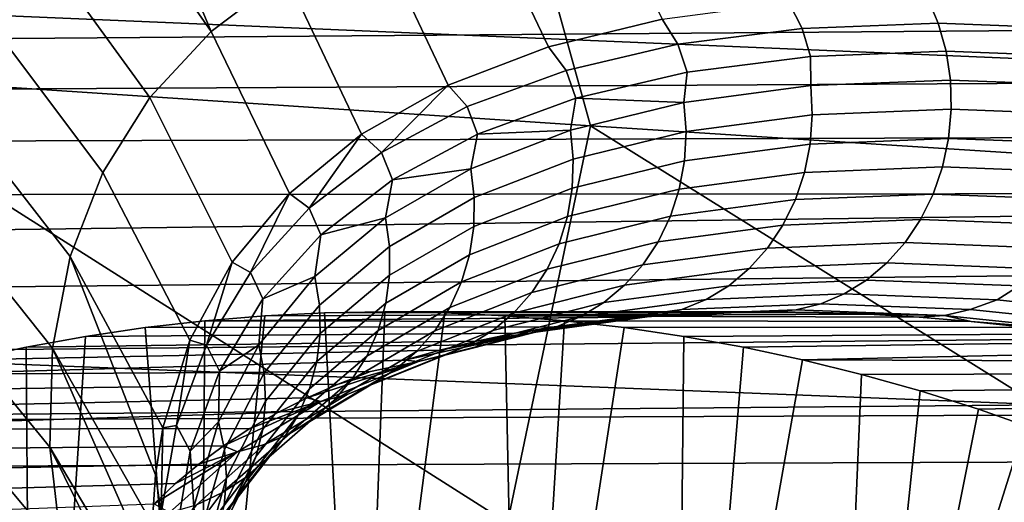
# Model space of a CAD drawing. Header units: metres. Extents: x -240 to 45, y -77 to 27.
# Tile 497 of 656: x -177.698 to -176.291, y 6.228 to 6.917. Entities that reach past the tile are written whole.
import ezdxf

# ---------------------------------------------------------------- set-up
doc = ezdxf.new("R2010")
doc.units = ezdxf.units.M
doc.layers.add('solid_102011X2', color=7, linetype='CONTINUOUS')

msp = doc.modelspace()

# ---------------------------------------------------------------- linework, layer by layer
at = {"layer": 'solid_102011X2'}
for points in [[(-177.041016, 7.337497, 306.575623), (-176.882492, 6.765562, 306.317352), (-178.01207, 6.840441, 304.676178), (-178.174988, 7.418637, 304.936127)], [(-175.902405, 7.329002, 345.513977), (-177.709656, 7.411116, 344.124908), (-177.895569, 6.93054, 344.335449), (-176.083359, 6.853738, 345.724579)], [(-175.893845, 7.258296, 308.197662), (-175.739716, 6.692486, 307.94101), (-176.882492, 6.765562, 306.317352), (-177.041016, 7.337497, 306.575623)], [(-177.552948, 7.204995, 292.89566), (-177.495026, 7.246523, 293.087402), (-177.317902, 6.981817, 293.083496), (-177.424728, 6.900843, 292.711304)], [(-177.605698, 7.159953, 292.703735), (-177.552948, 7.204995, 292.89566), (-177.424728, 6.900843, 292.711304)], [(-177.695618, 7.059473, 292.318939), (-177.605698, 7.159953, 292.703735), (-177.424728, 6.900843, 292.711304), (-177.512146, 6.806411, 292.335815)], [(-176.780182, 6.91838, 294.099335), (-176.942596, 6.878889, 293.733582), (-177.048584, 7.101429, 293.815063), (-176.886841, 7.139366, 294.173157)], [(-176.942596, 6.878889, 293.733582), (-177.085968, 6.823931, 293.361359), (-177.192368, 7.048814, 293.45163), (-177.048584, 7.101429, 293.815063)], [(-177.764542, 6.945489, 291.932556), (-177.695618, 7.059473, 292.318939), (-177.512146, 6.806411, 292.335815), (-177.579498, 6.699047, 291.957825)], [(-177.085968, 6.823931, 293.361359), (-177.209579, 6.753885, 292.984222), (-177.317902, 6.981817, 293.083496), (-177.192368, 7.048814, 293.45163)], [(-174.429214, 6.993353, 297.876404), (-180.121445, 6.935884, 301.470245), (-180.013489, 6.872426, 301.587921), (-174.251602, 6.917802, 297.996216)], [(-177.209579, 6.753885, 292.984222), (-177.312698, 6.669334, 292.603882), (-177.424728, 6.900843, 292.711304), (-177.317902, 6.981817, 293.083496)], [(-176.385818, 6.912398, 294.796021), (-176.5802, 6.904871, 294.454254), (-176.599487, 6.942095, 294.457123), (-176.401535, 6.95, 294.805481)], [(-176.163147, 6.903893, 295.146179), (-176.385818, 6.912398, 294.796021), (-176.401535, 6.95, 294.805481), (-176.184357, 6.941902, 295.147583)], [(-177.81192, 6.818881, 291.545776), (-177.764542, 6.945489, 291.932556), (-177.579498, 6.699047, 291.957825), (-177.626053, 6.579275, 291.578094)], [(-176.5802, 6.904871, 294.454254), (-176.757629, 6.882366, 294.104004), (-176.780182, 6.91838, 294.099335), (-176.599487, 6.942095, 294.457123)], [(-176.083359, 6.853738, 345.724579), (-177.895569, 6.93054, 344.335449), (-178.068878, 6.439284, 344.531738), (-176.252045, 6.367915, 345.920898)], [(-174.251602, 6.917802, 297.996216), (-180.013489, 6.872426, 301.587921), (-179.905289, 6.806316, 301.70401), (-174.070908, 6.838731, 298.110657)], [(-176.757629, 6.882366, 294.104004), (-176.917313, 6.845059, 293.746674), (-176.942596, 6.878889, 293.733582), (-176.780182, 6.91838, 294.099335)], [(-176.37471, 6.87255, 294.789368), (-176.568192, 6.865062, 294.449066), (-176.5802, 6.904871, 294.454254), (-176.385818, 6.912398, 294.796021)], [(-176.153275, 6.864103, 295.137512), (-176.37471, 6.87255, 294.789368), (-176.385818, 6.912398, 294.796021), (-176.163147, 6.903893, 295.146179)], [(-177.312698, 6.669334, 292.603882), (-177.394592, 6.570997, 292.221863), (-177.512146, 6.806411, 292.335815), (-177.424728, 6.900843, 292.711304)], [(-176.74469, 6.842676, 294.100342), (-176.757629, 6.882366, 294.104004), (-176.5802, 6.904871, 294.454254), (-176.568192, 6.865062, 294.449066)], [(-176.917313, 6.845059, 293.746674), (-177.058716, 6.7933, 293.383484), (-177.085968, 6.823931, 293.361359), (-176.942596, 6.878889, 293.733582)], [(-176.903442, 6.805565, 293.744476), (-176.917313, 6.845059, 293.746674), (-176.757629, 6.882366, 294.104004), (-176.74469, 6.842676, 294.100342)], [(-176.749268, 6.799268, 294.072906), (-176.74469, 6.842676, 294.100342), (-176.568192, 6.865062, 294.449066), (-176.568039, 6.823262, 294.433807)], [(-176.368484, 6.831287, 294.785614), (-176.568039, 6.823262, 294.433807), (-176.568192, 6.865062, 294.449066), (-176.37471, 6.87255, 294.789368)], [(-176.148148, 6.822888, 295.131989), (-176.368484, 6.831287, 294.785614), (-176.37471, 6.87255, 294.789368), (-176.153275, 6.864103, 295.137512)], [(-174.070908, 6.838731, 298.110657), (-179.905289, 6.806316, 301.70401), (-179.797089, 6.737672, 301.818359), (-173.887131, 6.756236, 298.219635)], [(-177.384277, 5.631658, 304.724884), (-178.125336, 6.26721, 304.048279), (-178.01207, 6.840441, 304.676178), (-177.001266, 6.198217, 305.697357)], [(-177.001266, 6.198217, 305.697357), (-178.01207, 6.840441, 304.676178), (-176.882492, 6.765562, 306.317352)], [(-177.043915, 6.754081, 293.382782), (-177.058716, 6.7933, 293.383484), (-176.917313, 6.845059, 293.746674), (-176.903442, 6.805565, 293.744476)], [(-176.749268, 6.799268, 294.072906), (-176.903442, 6.805565, 293.744476), (-176.74469, 6.842676, 294.100342)], [(-177.181351, 6.727494, 293.015747), (-177.209579, 6.753885, 292.984222), (-177.085968, 6.823931, 293.361359)], [(-177.058716, 6.7933, 293.383484), (-177.181351, 6.727494, 293.015747), (-177.085968, 6.823931, 293.361359)], [(-176.565872, 6.781427, 294.434601), (-176.74617, 6.757549, 294.075256), (-176.749268, 6.799268, 294.072906), (-176.568039, 6.823262, 294.433807)], [(-176.367233, 6.789414, 294.784882), (-176.565872, 6.781427, 294.434601), (-176.568039, 6.823262, 294.433807), (-176.368484, 6.831287, 294.785614)], [(-176.147858, 6.781054, 295.1297), (-176.367233, 6.789414, 294.784882), (-176.368484, 6.831287, 294.785614), (-176.148148, 6.822888, 295.131989)], [(-177.837112, 6.680887, 291.160919), (-177.81192, 6.818881, 291.545776), (-177.626053, 6.579275, 291.578094), (-177.651291, 6.447867, 291.197632)], [(-177.394592, 6.570997, 292.221863), (-177.454941, 6.459296, 291.838043), (-177.579498, 6.699047, 291.957825), (-177.512146, 6.806411, 292.335815)], [(-176.911316, 6.759519, 293.704468), (-177.043915, 6.754081, 293.382782), (-176.903442, 6.805565, 293.744476)], [(-176.749268, 6.799268, 294.072906), (-176.911316, 6.759519, 293.704468), (-176.903442, 6.805565, 293.744476)], [(-176.74617, 6.757549, 294.075256), (-176.907318, 6.717992, 293.708344), (-176.911316, 6.759519, 293.704468), (-176.749268, 6.799268, 294.072906)], [(-177.165604, 6.688628, 293.01651), (-177.181351, 6.727494, 293.015747), (-177.058716, 6.7933, 293.383484), (-177.043915, 6.754081, 293.382782)], [(-176.568863, 6.739786, 294.438141), (-176.748383, 6.715987, 294.080078), (-176.74617, 6.757549, 294.075256), (-176.565872, 6.781427, 294.434601)], [(-176.371002, 6.747747, 294.78714), (-176.568863, 6.739786, 294.438141), (-176.565872, 6.781427, 294.434601), (-176.367233, 6.789414, 294.784882)], [(-176.15242, 6.739415, 295.130676), (-176.371002, 6.747747, 294.78714), (-176.367233, 6.789414, 294.784882), (-176.147858, 6.781054, 295.1297)], [(-173.887131, 6.756236, 298.219635), (-179.797089, 6.737672, 301.818359), (-179.688889, 6.666464, 301.930939), (-173.700348, 6.670472, 298.322906)], [(-177.284668, 6.648253, 292.644806), (-177.312698, 6.669334, 292.603882), (-177.209579, 6.753885, 292.984222)], [(-177.181351, 6.727494, 293.015747), (-177.284668, 6.648253, 292.644806), (-177.209579, 6.753885, 292.984222)], [(-177.053619, 6.704407, 293.329834), (-177.165604, 6.688628, 293.01651), (-177.043915, 6.754081, 293.382782)], [(-176.911316, 6.759519, 293.704468), (-177.053619, 6.704407, 293.329834), (-177.043915, 6.754081, 293.382782)], [(-176.907318, 6.717992, 293.708344), (-177.048721, 6.66315, 293.335236), (-177.053619, 6.704407, 293.329834), (-176.911316, 6.759519, 293.704468)], [(-176.260422, 5.570299, 306.36084), (-177.001266, 6.198217, 305.697357), (-176.882492, 6.765562, 306.317352), (-175.864029, 6.130936, 307.328949)], [(-176.748383, 6.715987, 294.080078), (-176.908737, 6.676562, 293.714417), (-176.907318, 6.717992, 293.708344), (-176.74617, 6.757549, 294.075256)], [(-175.864029, 6.130936, 307.328949), (-176.882492, 6.765562, 306.317352), (-175.739716, 6.692486, 307.94101)], [(-176.576965, 6.699152, 294.444366), (-176.755844, 6.675393, 294.08728), (-176.748383, 6.715987, 294.080078), (-176.568863, 6.739786, 294.438141)], [(-176.379715, 6.707099, 294.792358), (-176.576965, 6.699152, 294.444366), (-176.568863, 6.739786, 294.438141), (-176.371002, 6.747747, 294.78714)], [(-176.161743, 6.698784, 295.134888), (-176.379715, 6.707099, 294.792358), (-176.371002, 6.747747, 294.78714), (-176.15242, 6.739415, 295.130676)], [(-177.267975, 6.609818, 292.647003), (-177.284668, 6.648253, 292.644806), (-177.181351, 6.727494, 293.015747), (-177.165604, 6.688628, 293.01651)], [(-176.908737, 6.676562, 293.714417), (-177.049332, 6.621903, 293.34259), (-177.048721, 6.66315, 293.335236), (-176.907318, 6.717992, 293.708344)], [(-176.755844, 6.675393, 294.08728), (-176.915543, 6.636035, 293.722565), (-176.908737, 6.676562, 293.714417), (-176.748383, 6.715987, 294.080078)], [(-177.454941, 6.459296, 291.838043), (-177.493332, 6.33434, 291.451355), (-177.626053, 6.579275, 291.578094), (-177.579498, 6.699047, 291.957825)], [(-177.053619, 6.704407, 293.329834), (-177.175598, 6.634414, 292.9505), (-177.165604, 6.688628, 293.01651)], [(-177.048721, 6.66315, 293.335236), (-177.1698, 6.593502, 292.957428), (-177.175598, 6.634414, 292.9505), (-177.053619, 6.704407, 293.329834)], [(-176.589996, 6.660316, 294.453125), (-176.768433, 6.636558, 294.09671), (-176.755844, 6.675393, 294.08728), (-176.576965, 6.699152, 294.444366)], [(-176.393188, 6.668262, 294.800476), (-176.589996, 6.660316, 294.453125), (-176.576965, 6.699152, 294.444366), (-176.379715, 6.707099, 294.792358)], [(-176.175629, 6.659954, 295.142273), (-176.393188, 6.668262, 294.800476), (-176.379715, 6.707099, 294.792358), (-176.161743, 6.698784, 295.134888)], [(-177.175598, 6.634414, 292.9505), (-177.267975, 6.609818, 292.647003), (-177.165604, 6.688628, 293.01651)], [(-173.700348, 6.670472, 298.322906), (-179.688889, 6.666464, 301.930939), (-179.580765, 6.592705, 302.04184)], [(-173.700348, 6.670472, 298.322906), (-179.580765, 6.592705, 302.04184), (-179.472977, 6.516578, 302.150757), (-173.510559, 6.581541, 298.420441)], [(-177.839737, 6.532369, 290.778656), (-177.837112, 6.680887, 291.160919), (-177.651291, 6.447867, 291.197632), (-177.655167, 6.306584, 290.818359)], [(-177.368134, 6.556262, 292.271912), (-177.394592, 6.570997, 292.221863), (-177.312698, 6.669334, 292.603882)], [(-177.284668, 6.648253, 292.644806), (-177.368134, 6.556262, 292.271912), (-177.312698, 6.669334, 292.603882)], [(-176.915543, 6.636035, 293.722565), (-177.055466, 6.581472, 293.351715), (-177.049332, 6.621903, 293.34259), (-176.908737, 6.676562, 293.714417)], [(-176.768433, 6.636558, 294.09671), (-176.927612, 6.597202, 293.732666), (-176.915543, 6.636035, 293.722565), (-176.755844, 6.675393, 294.08728)], [(-176.411179, 6.631996, 294.811279), (-176.607742, 6.624036, 294.464294), (-176.589996, 6.660316, 294.453125), (-176.393188, 6.668262, 294.800476)], [(-176.193832, 6.623682, 295.15271), (-176.411179, 6.631996, 294.811279), (-176.393188, 6.668262, 294.800476), (-176.175629, 6.659954, 295.142273)], [(-177.049332, 6.621903, 293.34259), (-177.169617, 6.552492, 292.966034), (-177.1698, 6.593502, 292.957428), (-177.048721, 6.66315, 293.335236)], [(-176.607742, 6.624036, 294.464294), (-176.785873, 6.60024, 294.108215), (-176.768433, 6.636558, 294.09671), (-176.589996, 6.660316, 294.453125)], [(-177.350494, 6.518337, 292.275543), (-177.368134, 6.556262, 292.271912), (-177.284668, 6.648253, 292.644806), (-177.267975, 6.609818, 292.647003)], [(-177.175598, 6.634414, 292.9505), (-177.276642, 6.550247, 292.567963), (-177.267975, 6.609818, 292.647003)], [(-177.1698, 6.593502, 292.957428), (-177.269958, 6.509754, 292.576385), (-177.276642, 6.550247, 292.567963), (-177.175598, 6.634414, 292.9505)], [(-176.927612, 6.597202, 293.732666), (-177.066986, 6.542645, 293.362427), (-177.055466, 6.581472, 293.351715), (-176.915543, 6.636035, 293.722565)], [(-176.785873, 6.60024, 294.108215), (-176.944702, 6.560822, 293.744476), (-176.927612, 6.597202, 293.732666), (-176.768433, 6.636558, 294.09671)], [(-176.433319, 6.599006, 294.824585), (-176.629822, 6.591021, 294.477631), (-176.607742, 6.624036, 294.464294), (-176.411179, 6.631996, 294.811279)], [(-176.215988, 6.590676, 295.165924), (-176.433319, 6.599006, 294.824585), (-176.411179, 6.631996, 294.811279), (-176.193832, 6.623682, 295.15271)], [(-177.055466, 6.581472, 293.351715), (-177.175034, 6.512186, 292.976105), (-177.169617, 6.552492, 292.966034), (-177.049332, 6.621903, 293.34259)], [(-176.629822, 6.591021, 294.477631), (-176.807831, 6.567148, 294.121552), (-176.785873, 6.60024, 294.108215), (-176.607742, 6.624036, 294.464294)], [(-177.276642, 6.550247, 292.567963), (-177.350494, 6.518337, 292.275543), (-177.267975, 6.609818, 292.647003)], [(-176.944702, 6.560822, 293.744476), (-177.083679, 6.506179, 293.374573), (-177.066986, 6.542645, 293.362427), (-176.927612, 6.597202, 293.732666)], [(-176.807831, 6.567148, 294.121552), (-176.966492, 6.527602, 293.757812), (-176.944702, 6.560822, 293.744476), (-176.785873, 6.60024, 294.108215)], [(-176.459183, 6.569936, 294.840118), (-176.655823, 6.561913, 294.492889), (-176.629822, 6.591021, 294.477631), (-176.433319, 6.599006, 294.824585)], [(-176.241669, 6.56158, 295.181732), (-176.459183, 6.569936, 294.840118), (-176.433319, 6.599006, 294.824585), (-176.215988, 6.590676, 295.165924)], [(-177.169617, 6.552492, 292.966034), (-177.268967, 6.469034, 292.586212), (-177.269958, 6.509754, 292.576385), (-177.1698, 6.593502, 292.957428)], [(-176.655823, 6.561913, 294.492889), (-176.833893, 6.537926, 294.136475), (-176.807831, 6.567148, 294.121552), (-176.629822, 6.591021, 294.477631)], [(-173.510559, 6.581541, 298.420441), (-179.472977, 6.516578, 302.150757), (-179.354416, 6.429766, 302.268738), (-173.317963, 6.489705, 298.511963)], [(-177.504028, 6.266969, 291.256989), (-177.509003, 6.196555, 291.062134), (-177.651291, 6.447867, 291.197632), (-177.626053, 6.579275, 291.578094)], [(-177.493332, 6.33434, 291.451355), (-177.504028, 6.266969, 291.256989), (-177.626053, 6.579275, 291.578094)], [(-177.431335, 6.45235, 291.898315), (-177.454941, 6.459296, 291.838043), (-177.394592, 6.570997, 292.221863)], [(-177.368134, 6.556262, 292.271912), (-177.431335, 6.45235, 291.898315), (-177.394592, 6.570997, 292.221863)], [(-177.066986, 6.542645, 293.362427), (-177.185974, 6.473369, 292.987457), (-177.175034, 6.512186, 292.976105), (-177.055466, 6.581472, 293.351715)], [(-176.488266, 6.545353, 294.857574), (-176.685226, 6.537281, 294.509735), (-176.655823, 6.561913, 294.492889), (-176.459183, 6.569936, 294.840118)], [(-176.270355, 6.536961, 295.199799), (-176.488266, 6.545353, 294.857574), (-176.459183, 6.569936, 294.840118), (-176.241669, 6.56158, 295.181732)], [(-177.41275, 6.415014, 291.903351), (-177.431335, 6.45235, 291.898315), (-177.368134, 6.556262, 292.271912), (-177.350494, 6.518337, 292.275543)], [(-176.966492, 6.527602, 293.757812), (-177.105209, 6.472785, 293.387848), (-177.083679, 6.506179, 293.374573), (-176.944702, 6.560822, 293.744476)], [(-176.833893, 6.537926, 294.136475), (-176.992538, 6.498192, 293.772369), (-176.966492, 6.527602, 293.757812), (-176.807831, 6.567148, 294.121552)], [(-176.685226, 6.537281, 294.509735), (-176.863541, 6.513144, 294.152679), (-176.833893, 6.537926, 294.136475), (-176.655823, 6.561913, 294.492889)], [(-177.276642, 6.550247, 292.567963), (-177.356201, 6.452695, 292.183594), (-177.350494, 6.518337, 292.275543)], [(-177.269958, 6.509754, 292.576385), (-177.348648, 6.412694, 292.193512), (-177.356201, 6.452695, 292.183594), (-177.276642, 6.550247, 292.567963)], [(-177.175034, 6.512186, 292.976105), (-177.273666, 6.428882, 292.597198), (-177.268967, 6.469034, 292.586212), (-177.169617, 6.552492, 292.966034)], [(-177.083679, 6.506179, 293.374573), (-177.202209, 6.436798, 292.999878), (-177.185974, 6.473369, 292.987457), (-177.066986, 6.542645, 293.362427)], [(-176.520004, 6.525737, 294.876648), (-176.717453, 6.517604, 294.527893), (-176.685226, 6.537281, 294.509735), (-176.488266, 6.545353, 294.857574)], [(-176.301514, 6.517298, 295.219757), (-176.520004, 6.525737, 294.876648), (-176.488266, 6.545353, 294.857574), (-176.270355, 6.536961, 295.199799)], [(-177.819366, 6.373904, 290.398529), (-177.839737, 6.532369, 290.778656), (-177.655167, 6.306584, 290.818359), (-177.637802, 6.157432, 290.442566)], [(-176.992538, 6.498192, 293.772369), (-177.131165, 6.443116, 293.402039), (-177.105209, 6.472785, 293.387848), (-176.966492, 6.527602, 293.757812)], [(-176.863541, 6.513144, 294.152679), (-177.022354, 6.473165, 293.787872), (-176.992538, 6.498192, 293.772369), (-176.833893, 6.537926, 294.136475)], [(-176.717453, 6.517604, 294.527893), (-176.896194, 6.493288, 294.16983), (-176.863541, 6.513144, 294.152679), (-176.685226, 6.537281, 294.509735)], [(-176.065811, 6.492077, 295.550568), (-176.301514, 6.517298, 295.219757), (-176.270355, 6.536961, 295.199799), (-176.035309, 6.511871, 295.529755)], [(-177.356201, 6.452695, 292.183594), (-177.41275, 6.415014, 291.903351), (-177.350494, 6.518337, 292.275543)], [(-176.896194, 6.493288, 294.16983), (-177.055328, 6.453008, 293.804047), (-177.022354, 6.473165, 293.787872), (-176.863541, 6.513144, 294.152679)], [(-176.751907, 6.503268, 294.546936), (-176.931229, 6.478743, 294.187622), (-176.896194, 6.493288, 294.16983), (-176.717453, 6.517604, 294.527893)], [(-176.553772, 6.511471, 294.896942), (-176.751907, 6.503268, 294.546936), (-176.717453, 6.517604, 294.527893), (-176.520004, 6.525737, 294.876648)], [(-176.340424, 6.503411, 295.232483), (-176.553772, 6.511471, 294.896942), (-176.520004, 6.525737, 294.876648), (-176.301514, 6.517298, 295.219757)], [(-176.340424, 6.503411, 295.232483), (-176.301514, 6.517298, 295.219757), (-176.065811, 6.492077, 295.550568), (-176.110641, 6.47933, 295.556305)], [(-177.348022, 6.494355, 294.985748), (-177.262375, 6.498573, 295.128296), (-177.212769, 5.555875, 295.210846), (-177.44075, 5.54488, 294.831451)], [(-177.268967, 6.469034, 292.586212), (-177.346832, 6.372315, 292.204559), (-177.348648, 6.412694, 292.193512), (-177.269958, 6.509754, 292.576385)], [(-177.348022, 6.494355, 294.985748), (-176.753876, 6.496597, 294.71524), (-176.689957, 6.49915, 294.82785), (-177.262375, 6.498573, 295.128296)], [(-177.185974, 6.473369, 292.987457), (-177.283981, 6.390081, 292.609192), (-177.273666, 6.428882, 292.597198), (-177.175034, 6.512186, 292.976105)], [(-177.262375, 6.498573, 295.128296), (-177.176544, 6.5, 295.271149), (-177.212769, 5.555875, 295.210846)], [(-176.689957, 6.49915, 294.82785), (-176.624237, 6.5, 294.939301), (-177.176544, 6.5, 295.271149), (-177.262375, 6.498573, 295.128296)], [(-177.105209, 6.472785, 293.387848), (-177.223419, 6.403187, 293.013153), (-177.202209, 6.436798, 292.999878), (-177.083679, 6.506179, 293.374573)], [(-177.090729, 6.498575, 295.413971), (-177.212769, 5.555875, 295.210846), (-177.176544, 6.5, 295.271149)], [(-177.090729, 6.498575, 295.413971), (-177.005081, 6.494358, 295.556488), (-176.984802, 5.54488, 295.59024), (-177.212769, 5.555875, 295.210846)], [(-177.090729, 6.498575, 295.413971), (-177.176544, 6.5, 295.271149), (-176.624237, 6.5, 294.939301), (-176.555832, 6.499128, 295.051025)], [(-177.005081, 6.494358, 295.556488), (-177.090729, 6.498575, 295.413971), (-176.555832, 6.499128, 295.051025), (-176.485443, 6.496509, 295.161743)], [(-176.787888, 6.494552, 294.566589), (-176.967957, 6.469792, 294.205719), (-176.931229, 6.478743, 294.187622), (-176.751907, 6.503268, 294.546936)], [(-176.588913, 6.502832, 294.91806), (-176.753876, 6.496597, 294.71524), (-176.815964, 6.492337, 294.60144)], [(-176.588913, 6.502832, 294.91806), (-176.815964, 6.492337, 294.60144), (-176.787888, 6.494552, 294.566589)], [(-176.588913, 6.502832, 294.91806), (-176.787888, 6.494552, 294.566589), (-176.751907, 6.503268, 294.546936), (-176.553772, 6.511471, 294.896942)], [(-176.588913, 6.502832, 294.91806), (-176.689957, 6.49915, 294.82785), (-176.753876, 6.496597, 294.71524)], [(-176.588913, 6.502832, 294.91806), (-176.624237, 6.5, 294.939301), (-176.689957, 6.49915, 294.82785)], [(-176.376892, 6.494875, 295.251678), (-176.624237, 6.5, 294.939301), (-176.588913, 6.502832, 294.91806)], [(-176.376892, 6.494875, 295.251678), (-176.555832, 6.499128, 295.051025), (-176.624237, 6.5, 294.939301)], [(-176.376892, 6.494875, 295.251678), (-176.588913, 6.502832, 294.91806), (-176.553772, 6.511471, 294.896942), (-176.340424, 6.503411, 295.232483)], [(-176.376892, 6.494875, 295.251678), (-176.485443, 6.496509, 295.161743), (-176.555832, 6.499128, 295.051025)], [(-176.376892, 6.494875, 295.251678), (-176.340424, 6.503411, 295.232483), (-176.110641, 6.47933, 295.556305), (-176.148682, 6.471106, 295.573792)], [(-173.317963, 6.489705, 298.511963), (-179.354416, 6.429766, 302.268738), (-179.236389, 6.340068, 302.384369), (-173.122589, 6.395106, 298.597412)], [(-177.518814, 6.477532, 294.701508), (-177.433487, 6.487346, 294.843506), (-177.44075, 5.54488, 294.831451), (-177.447083, 5.544262, 294.820892)], [(-177.433487, 6.487346, 294.843506), (-177.518814, 6.477532, 294.701508), (-176.934616, 6.478679, 294.370483), (-176.876236, 6.486365, 294.486511)], [(-177.348022, 6.494355, 294.985748), (-177.44075, 5.54488, 294.831451), (-177.433487, 6.487346, 294.843506)], [(-177.433487, 6.487346, 294.843506), (-176.815964, 6.492337, 294.60144), (-176.753876, 6.496597, 294.71524), (-177.348022, 6.494355, 294.985748)], [(-177.433487, 6.487346, 294.843506), (-176.876236, 6.486365, 294.486511), (-176.815964, 6.492337, 294.60144)], [(-177.022354, 6.473165, 293.787872), (-177.161041, 6.417748, 293.41687), (-177.131165, 6.443116, 293.402039), (-176.992538, 6.498192, 293.772369)], [(-176.931229, 6.478743, 294.187622), (-177.090851, 6.438116, 293.820557), (-177.055328, 6.453008, 293.804047), (-176.896194, 6.493288, 294.16983)], [(-177.005081, 6.494358, 295.556488), (-176.485443, 6.496509, 295.161743), (-176.413116, 6.492136, 295.271393)], [(-177.005081, 6.494358, 295.556488), (-176.919617, 6.487349, 295.69873), (-176.977768, 5.544192, 295.601959), (-176.984802, 5.54488, 295.59024)], [(-177.005081, 6.494358, 295.556488), (-176.413116, 6.492136, 295.271393), (-176.338867, 6.486003, 295.379974), (-176.919617, 6.487349, 295.69873)], [(-176.787888, 6.494552, 294.566589), (-176.934616, 6.478679, 294.370483), (-176.991058, 6.469283, 294.253418)], [(-176.787888, 6.494552, 294.566589), (-176.991058, 6.469283, 294.253418), (-176.967957, 6.469792, 294.205719)], [(-176.83429, 6.477536, 295.840759), (-176.977768, 5.544192, 295.601959), (-176.919617, 6.487349, 295.69873)], [(-176.787888, 6.494552, 294.566589), (-176.876236, 6.486365, 294.486511), (-176.934616, 6.478679, 294.370483)], [(-176.83429, 6.477536, 295.840759), (-176.919617, 6.487349, 295.69873), (-176.338867, 6.486003, 295.379974), (-176.262695, 6.478106, 295.487427)], [(-176.787888, 6.494552, 294.566589), (-176.815964, 6.492337, 294.60144), (-176.876236, 6.486365, 294.486511)], [(-176.376892, 6.494875, 295.251678), (-176.413116, 6.492136, 295.271393), (-176.485443, 6.496509, 295.161743)], [(-176.376892, 6.494875, 295.251678), (-176.338867, 6.486003, 295.379974), (-176.413116, 6.492136, 295.271393)], [(-176.148682, 6.471106, 295.573792), (-176.338867, 6.486003, 295.379974), (-176.376892, 6.494875, 295.251678)], [(-176.148682, 6.471106, 295.573792), (-176.262695, 6.478106, 295.487427), (-176.338867, 6.486003, 295.379974)], [(-177.604034, 6.46491, 294.559692), (-177.518814, 6.477532, 294.701508), (-177.447083, 5.544262, 294.820892), (-177.666428, 5.512226, 294.455841)], [(-177.604034, 6.46491, 294.559692), (-176.991058, 6.469283, 294.253418), (-176.934616, 6.478679, 294.370483), (-177.518814, 6.477532, 294.701508)], [(-177.202209, 6.436798, 292.999878), (-177.299698, 6.353388, 292.621918), (-177.283981, 6.390081, 292.609192), (-177.185974, 6.473369, 292.987457)], [(-177.131165, 6.443116, 293.402039), (-177.249191, 6.373191, 293.026978), (-177.223419, 6.403187, 293.013153), (-177.105209, 6.472785, 293.387848)], [(-177.055328, 6.453008, 293.804047), (-177.194244, 6.397179, 293.432007), (-177.161041, 6.417748, 293.41687), (-177.022354, 6.473165, 293.787872)], [(-176.967957, 6.469792, 294.205719), (-177.128204, 6.428779, 293.837067), (-177.090851, 6.438116, 293.820557), (-176.931229, 6.478743, 294.187622)], [(-176.749084, 6.464914, 295.982574), (-176.759125, 5.512225, 295.965851), (-176.977768, 5.544192, 295.601959), (-176.83429, 6.477536, 295.840759)], [(-176.749084, 6.464914, 295.982574), (-176.83429, 6.477536, 295.840759), (-176.262695, 6.478106, 295.487427), (-176.184647, 6.46845, 295.593597)], [(-177.773468, 6.43143, 294.27771), (-177.097992, 6.445362, 294.016388), (-177.045517, 6.458176, 294.135376), (-177.68895, 6.449529, 294.418335)], [(-177.68895, 6.449529, 294.418335), (-177.045517, 6.458176, 294.135376), (-176.991058, 6.469283, 294.253418), (-177.604034, 6.46491, 294.559692)], [(-177.68895, 6.449529, 294.418335), (-177.604034, 6.46491, 294.559692), (-177.666428, 5.512226, 294.455841), (-177.681732, 5.509223, 294.430389)], [(-177.473953, 6.337422, 291.525085), (-177.493332, 6.33434, 291.451355), (-177.454941, 6.459296, 291.838043)], [(-177.431335, 6.45235, 291.898315), (-177.473953, 6.337422, 291.525085), (-177.454941, 6.459296, 291.838043)], [(-177.273666, 6.428882, 292.597198), (-177.350784, 6.332348, 292.216492), (-177.346832, 6.372315, 292.204559), (-177.268967, 6.469034, 292.586212)], [(-176.967957, 6.469792, 294.205719), (-177.097992, 6.445362, 294.016388), (-177.148422, 6.430851, 293.896515)], [(-176.967957, 6.469792, 294.205719), (-177.148422, 6.430851, 293.896515), (-177.128204, 6.428779, 293.837067)], [(-176.967957, 6.469792, 294.205719), (-177.045517, 6.458176, 294.135376), (-177.097992, 6.445362, 294.016388)], [(-176.967957, 6.469792, 294.205719), (-176.991058, 6.469283, 294.253418), (-177.045517, 6.458176, 294.135376)], [(-176.664139, 6.449533, 296.123932), (-176.743118, 5.509082, 295.992493), (-176.759125, 5.512225, 295.965851), (-176.749084, 6.464914, 295.982574)], [(-176.664139, 6.449533, 296.123932), (-176.749084, 6.464914, 295.982574), (-176.184647, 6.46845, 295.593597), (-176.104721, 6.457031, 295.698517)], [(-176.57962, 6.431432, 296.264587), (-176.664139, 6.449533, 296.123932), (-176.104721, 6.457031, 295.698517), (-176.022964, 6.443852, 295.802094)], [(-177.773468, 6.43143, 294.27771), (-177.68895, 6.449529, 294.418335), (-177.681732, 5.509223, 294.430389), (-177.889053, 5.458401, 294.085327)], [(-177.857651, 6.410567, 294.137573), (-177.148422, 6.430851, 293.896515), (-177.097992, 6.445362, 294.016388), (-177.773468, 6.43143, 294.27771)], [(-177.508087, 6.123306, 290.867432), (-177.501266, 6.04747, 290.67334), (-177.655167, 6.306584, 290.818359), (-177.651291, 6.447867, 291.197632)], [(-177.509003, 6.196555, 291.062134), (-177.508087, 6.123306, 290.867432), (-177.651291, 6.447867, 291.197632)], [(-177.454422, 6.300753, 291.531525), (-177.473953, 6.337422, 291.525085), (-177.431335, 6.45235, 291.898315), (-177.41275, 6.415014, 291.903351)], [(-177.356201, 6.452695, 292.183594), (-177.413834, 6.342721, 291.798706), (-177.41275, 6.415014, 291.903351)], [(-177.348648, 6.412694, 292.193512), (-177.405441, 6.303283, 291.810089), (-177.413834, 6.342721, 291.798706), (-177.356201, 6.452695, 292.183594)], [(-177.161041, 6.417748, 293.41687), (-177.279037, 6.347396, 293.041107), (-177.249191, 6.373191, 293.026978), (-177.131165, 6.443116, 293.402039)], [(-177.090851, 6.438116, 293.820557), (-177.230148, 6.381807, 293.447205), (-177.194244, 6.397179, 293.432007), (-177.055328, 6.453008, 293.804047)], [(-176.57962, 6.431432, 296.264587), (-176.743118, 5.509082, 295.992493), (-176.664139, 6.449533, 296.123932)], [(-176.57962, 6.431432, 296.264587), (-176.022964, 6.443852, 295.802094), (-175.939423, 6.428925, 295.904236)], [(-176.252045, 6.367915, 345.920898), (-178.068878, 6.439284, 344.531738), (-178.229309, 5.938097, 344.71344), (-176.408203, 5.872274, 346.102661)], [(-177.128204, 6.428779, 293.837067), (-177.148422, 6.430851, 293.896515), (-177.857651, 6.410567, 294.137573), (-177.196808, 6.414644, 293.775787)], [(-177.283981, 6.390081, 292.609192), (-177.360428, 6.293571, 292.229095), (-177.350784, 6.332348, 292.216492), (-177.273666, 6.428882, 292.597198)], [(-177.223419, 6.403187, 293.013153), (-177.320511, 6.319519, 292.635162), (-177.299698, 6.353388, 292.621918), (-177.202209, 6.436798, 292.999878)], [(-177.128204, 6.428779, 293.837067), (-177.243088, 6.396753, 293.654266), (-177.287262, 6.377193, 293.532013)], [(-177.128204, 6.428779, 293.837067), (-177.287262, 6.377193, 293.532013), (-177.268021, 6.371935, 293.462158)], [(-177.128204, 6.428779, 293.837067), (-177.268021, 6.371935, 293.462158), (-177.230148, 6.381807, 293.447205), (-177.090851, 6.438116, 293.820557)], [(-177.128204, 6.428779, 293.837067), (-177.196808, 6.414644, 293.775787), (-177.243088, 6.396753, 293.654266)], [(-176.495422, 6.410566, 296.404724), (-176.536484, 5.458399, 296.336395), (-176.743118, 5.509082, 295.992493), (-176.57962, 6.431432, 296.264587)], [(-176.495422, 6.410566, 296.404724), (-176.57962, 6.431432, 296.264587), (-175.939423, 6.428925, 295.904236), (-175.854095, 6.412247, 296.004974)], [(-177.941437, 6.387, 293.998138), (-177.243088, 6.396753, 293.654266), (-177.196808, 6.414644, 293.775787), (-177.857651, 6.410567, 294.137573)], [(-177.413834, 6.342721, 291.798706), (-177.454422, 6.300753, 291.531525), (-177.41275, 6.415014, 291.903351)], [(-177.194244, 6.397179, 293.432007), (-177.312363, 6.326304, 293.055267), (-177.279037, 6.347396, 293.041107), (-177.161041, 6.417748, 293.41687)], [(-177.346832, 6.372315, 292.204559), (-177.402802, 6.263298, 291.822327), (-177.405441, 6.303283, 291.810089), (-177.348648, 6.412694, 292.193512)], [(-177.249191, 6.373191, 293.026978), (-177.346024, 6.289134, 292.648621), (-177.320511, 6.319519, 292.635162), (-177.223419, 6.403187, 293.013153)], [(-176.411636, 6.386995, 296.544189), (-176.509735, 5.450463, 296.38089), (-176.536484, 5.458399, 296.336395), (-176.495422, 6.410566, 296.404724)], [(-176.411636, 6.386995, 296.544189), (-176.495422, 6.410566, 296.404724), (-175.854095, 6.412247, 296.004974), (-175.767044, 6.393832, 296.104187)], [(-173.062653, 6.365827, 298.622131), (-173.122589, 6.395106, 298.597412), (-179.236389, 6.340068, 302.384369)], [(-178.024643, 6.360818, 293.85968), (-177.287262, 6.377193, 293.532013), (-177.243088, 6.396753, 293.654266), (-177.941437, 6.387, 293.998138)], [(-177.299698, 6.353388, 292.621918), (-177.37558, 6.25674, 292.242096), (-177.360428, 6.293571, 292.229095), (-177.283981, 6.390081, 292.609192)], [(-177.230148, 6.381807, 293.447205), (-177.348511, 6.310327, 293.069153), (-177.312363, 6.326304, 293.055267), (-177.194244, 6.397179, 293.432007)], [(-176.3284, 6.360806, 296.682678), (-176.509735, 5.450463, 296.38089), (-176.411636, 6.386995, 296.544189)], [(-176.3284, 6.360806, 296.682678), (-176.411636, 6.386995, 296.544189), (-175.767044, 6.393832, 296.104187), (-175.678284, 6.373695, 296.201843)], [(-178.1073, 6.331995, 293.722107), (-177.329285, 6.355968, 293.409058), (-177.287262, 6.377193, 293.532013), (-178.024643, 6.360818, 293.85968)], [(-177.775223, 6.205659, 290.01886), (-177.819366, 6.373904, 290.398529), (-177.637802, 6.157432, 290.442566), (-177.599289, 6.002419, 290.072388)], [(-177.268021, 6.371935, 293.462158), (-177.369125, 6.333099, 293.285492), (-177.406738, 6.308607, 293.161316)], [(-177.268021, 6.371935, 293.462158), (-177.406738, 6.308607, 293.161316), (-177.386795, 6.299777, 293.08252)], [(-177.350784, 6.332348, 292.216492), (-177.405991, 6.223546, 291.835175), (-177.402802, 6.263298, 291.822327), (-177.346832, 6.372315, 292.204559)], [(-177.268021, 6.371935, 293.462158), (-177.386795, 6.299777, 293.08252), (-177.348511, 6.310327, 293.069153), (-177.230148, 6.381807, 293.447205)], [(-177.279037, 6.347396, 293.041107), (-177.375732, 6.262825, 292.662048), (-177.346024, 6.289134, 292.648621), (-177.249191, 6.373191, 293.026978)], [(-177.268021, 6.371935, 293.462158), (-177.329285, 6.355968, 293.409058), (-177.369125, 6.333099, 293.285492)], [(-177.268021, 6.371935, 293.462158), (-177.287262, 6.377193, 293.532013), (-177.329285, 6.355968, 293.409058)], [(-176.245728, 6.331972, 296.820282), (-176.3284, 6.360806, 296.682678), (-175.678284, 6.373695, 296.201843), (-175.58783, 6.351838, 296.297913)], [(-173.062653, 6.365827, 298.622131), (-179.236389, 6.340068, 302.384369), (-179.152237, 6.274087, 302.465759), (-172.924713, 6.298069, 298.676453)], [(-176.245728, 6.331972, 296.820282), (-176.317154, 5.383774, 296.701416), (-176.509735, 5.450463, 296.38089), (-176.3284, 6.360806, 296.682678)], [(-174.420395, 6.297403, 347.285919), (-176.252045, 6.367915, 345.920898), (-176.408203, 5.872274, 346.102661), (-174.572342, 5.807244, 347.467682)], [(-178.1073, 6.331995, 293.722107), (-177.369125, 6.333099, 293.285492), (-177.329285, 6.355968, 293.409058)], [(-177.312363, 6.326304, 293.055267), (-177.409058, 6.241108, 292.675201), (-177.375732, 6.262825, 292.662048), (-177.279037, 6.347396, 293.041107)], [(-177.320511, 6.319519, 292.635162), (-177.39592, 6.222575, 292.25531), (-177.37558, 6.25674, 292.242096), (-177.299698, 6.353388, 292.621918)], [(-178.189407, 6.300541, 293.585449), (-177.406738, 6.308607, 293.161316), (-177.369125, 6.333099, 293.285492), (-178.1073, 6.331995, 293.722107)], [(-177.495926, 6.212463, 291.15329), (-177.504028, 6.266969, 291.256989), (-177.493332, 6.33434, 291.451355)], [(-177.473953, 6.337422, 291.525085), (-177.495926, 6.212463, 291.15329), (-177.493332, 6.33434, 291.451355)], [(-177.475449, 6.176534, 291.161072), (-177.495926, 6.212463, 291.15329), (-177.473953, 6.337422, 291.525085), (-177.454422, 6.300753, 291.531525)], [(-177.413834, 6.342721, 291.798706), (-177.449249, 6.221346, 291.414551), (-177.454422, 6.300753, 291.531525)], [(-177.405441, 6.303283, 291.810089), (-177.440033, 6.182539, 291.427368), (-177.449249, 6.221346, 291.414551), (-177.413834, 6.342721, 291.798706)], [(-177.360428, 6.293571, 292.229095), (-177.414917, 6.184802, 291.848389), (-177.405991, 6.223546, 291.835175), (-177.350784, 6.332348, 292.216492)], [(-176.163589, 6.300504, 296.957001), (-176.278214, 5.368224, 296.766235), (-176.317154, 5.383774, 296.701416), (-176.245728, 6.331972, 296.820282)], [(-177.348511, 6.310327, 293.069153), (-177.445358, 6.224403, 292.687805), (-177.409058, 6.241108, 292.675201), (-177.312363, 6.326304, 293.055267)], [(-177.346024, 6.289134, 292.648621), (-177.421082, 6.191741, 292.268402), (-177.39592, 6.222575, 292.25531), (-177.320511, 6.319519, 292.635162)], [(-178.270905, 6.266534, 293.449829), (-177.442139, 6.282499, 293.036591), (-177.406738, 6.308607, 293.161316), (-178.189407, 6.300541, 293.585449)], [(-177.48851, 5.969352, 290.480408), (-177.469833, 5.889295, 290.289215), (-177.637802, 6.157432, 290.442566), (-177.655167, 6.306584, 290.818359)], [(-177.501266, 6.04747, 290.67334), (-177.48851, 5.969352, 290.480408), (-177.655167, 6.306584, 290.818359)], [(-177.386795, 6.299777, 293.08252), (-177.483917, 6.213039, 292.699646), (-177.445358, 6.224403, 292.687805), (-177.348511, 6.310327, 293.069153)], [(-177.386795, 6.299777, 293.08252), (-177.406738, 6.308607, 293.161316), (-177.442139, 6.282499, 293.036591)], [(-177.402802, 6.263298, 291.822327), (-177.436569, 6.142999, 291.440796), (-177.440033, 6.182539, 291.427368), (-177.405441, 6.303283, 291.810089)], [(-172.924713, 6.298069, 298.676453), (-179.152237, 6.274087, 302.465759), (-179.0466, 6.188803, 302.566711), (-172.724335, 6.198757, 298.749054)], [(-177.386795, 6.299777, 293.08252), (-177.475235, 6.254811, 292.911407), (-177.506027, 6.225569, 292.785858)], [(-177.386795, 6.299777, 293.08252), (-177.506027, 6.225569, 292.785858), (-177.483917, 6.213039, 292.699646)], [(-177.449249, 6.221346, 291.414551), (-177.475449, 6.176534, 291.161072), (-177.454422, 6.300753, 291.531525)], [(-177.386795, 6.299777, 293.08252), (-177.442139, 6.282499, 293.036591), (-177.475235, 6.254811, 292.911407)], [(-177.375732, 6.262825, 292.662048), (-177.450562, 6.164839, 292.281158), (-177.421082, 6.191741, 292.268402), (-177.346024, 6.289134, 292.648621)], [(-177.37558, 6.25674, 292.242096), (-177.429428, 6.147823, 291.861725), (-177.414917, 6.184802, 291.848389), (-177.360428, 6.293571, 292.229095)], [(-178.351791, 6.22998, 293.315186), (-177.475235, 6.254811, 292.911407), (-177.442139, 6.282499, 293.036591), (-178.270905, 6.266534, 293.449829)], [(-178.407257, 5.609113, 303.15036), (-178.494873, 5.695514, 303.072998), (-178.125336, 6.26721, 304.048279), (-177.384277, 5.631658, 304.724884)], [(-177.495926, 6.212463, 291.15329), (-177.509003, 6.196555, 291.062134), (-177.504028, 6.266969, 291.256989)], [(-177.409058, 6.241108, 292.675201), (-177.483795, 6.142395, 292.293304), (-177.450562, 6.164839, 292.281158), (-177.375732, 6.262825, 292.662048)], [(-177.405991, 6.223546, 291.835175), (-177.438965, 6.103496, 291.454529), (-177.436569, 6.142999, 291.440796), (-177.402802, 6.263298, 291.822327)], [(-178.432098, 6.190853, 293.181549), (-177.506027, 6.225569, 292.785858), (-177.475235, 6.254811, 292.911407), (-178.351791, 6.22998, 293.315186)], [(-177.39592, 6.222575, 292.25531), (-177.449249, 6.113328, 291.874878), (-177.429428, 6.147823, 291.861725), (-177.37558, 6.25674, 292.242096)], [(-177.445358, 6.224403, 292.687805), (-177.520111, 6.124847, 292.304657), (-177.483795, 6.142395, 292.293304), (-177.409058, 6.241108, 292.675201)]]:
    msp.add_3dface(points, dxfattribs=at)

doc.saveas('drawing.dxf')
